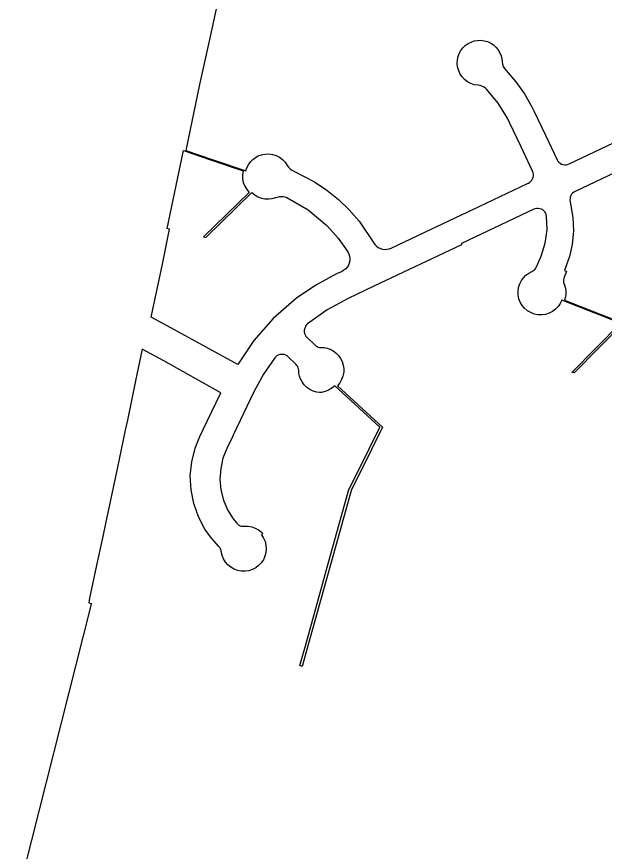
# Model space of a CAD drawing. Extents: x 2104537 to 2336408, y 34176 to 229611.
# Drawn here: x 2289706 to 2291008, y 75165 to 77015 of the extents above; entities that cross this region are included whole.
import ezdxf

# ---------------------------------------------------------------- set-up
doc = ezdxf.new("R2010")
doc.units = 0
doc.layers.add('Exist Boundary Political City Limit New', color=7, linetype='Continuous')
doc.layers.add('Map Preparation Boundary City Limit Buffer Line', color=7, linetype='Continuous')

msp = doc.modelspace()

# ---------------------------------------------------------------- linework, layer by layer
at = {"layer": 'Exist Boundary Political City Limit New'}
for points in [[(2290408.2, 78229.7), (2290134.2, 76971.2), (2290111, 76864.8), (2290080.8, 76718.8), (2290141.2, 76698.1), (2290213.5, 76673.4), (2290216, 76680.5), (2290219.2, 76687.1), (2290223.8, 76693.2), (2290228.8, 76698.6), (2290234.8, 76703.1), (2290241.2, 76706.7), (2290248.2, 76709.2), (2290256.5, 76710.8), (2290264.8, 76711), (2290273, 76709.9), (2290281, 76707.4), (2290288.5, 76703.5), (2290295.2, 76698.6), (2290301, 76692.5), (2290305.5, 76685.6), (2290308.2, 76681.6), (2290311.8, 76678), (2290315.5, 76675), (2290320, 76672.8), (2290365.5, 76649.4), (2290393.2, 76631), (2290419, 76610.2), (2290443, 76587.2), (2290464.8, 76562.1), (2290497, 76514.6), (2290499.8, 76510.4), (2290503.2, 76506.8), (2290507.2, 76503.9), (2290511.8, 76501.6), (2290516.5, 76500.1), (2290521.2, 76499.4), (2290526.2, 76499.6), (2290531.2, 76500.5), (2290536, 76502.3), (2290624.2, 76544.1), (2290731.2, 76594.7), (2290839.8, 76646), (2290840.5, 76646.4), (2290843.2, 76648.2), (2290845.8, 76650.5), (2290848, 76653.1), (2290849.5, 76656), (2290850.5, 76659.2), (2290851.2, 76662.5), (2290851.2, 76665.8), (2290850.5, 76669.1), (2290849.2, 76672.7), (2290823.8, 76726.9), (2290798.2, 76780.6), (2290793.5, 76790.1), (2290773, 76823.6), (2290748, 76854), (2290744.8, 76856.9), (2290741, 76859.4), (2290737, 76861.3), (2290732.8, 76862.5), (2290728.5, 76863.2), (2290720.2, 76864.5), (2290712.2, 76867.2), (2290705, 76871.2), (2290698.2, 76876.4), (2290692.5, 76882.5), (2290688, 76889.6), (2290684.8, 76897.3), (2290683, 76904.5), (2290682.2, 76912), (2290682.8, 76919.4), (2290684.2, 76926.8), (2290686.8, 76933.8), (2290690.2, 76940.3), (2290694.8, 76946.3)], [(2290694.8, 76946.3), (2290700.2, 76951.5), (2290706.2, 76955.8), (2290713, 76959.2), (2290720, 76961.5), (2290727.5, 76962.8), (2290735, 76963), (2290742.2, 76962), (2290749.5, 76960), (2290756.5, 76956.8), (2290762.8, 76952.7), (2290768.2, 76947.7), (2290773, 76941.9), (2290777, 76935.4), (2290779.8, 76928.4), (2290781.5, 76922.1), (2290782.2, 76915.3), (2290783, 76910.1), (2290784.5, 76905.2), (2290787, 76900.6), (2290790.5, 76896.2), (2290812.2, 76871.2), (2290831.5, 76844.3), (2290847.8, 76815.8), (2290852.5, 76806.3), (2290878, 76752.6), (2290903.8, 76698.1), (2290905.5, 76695.1), (2290907.8, 76692.5), (2290910.5, 76690.4), (2290913.5, 76688.7), (2290916.8, 76687.5), (2290920, 76687), (2290923.5, 76687), (2290927, 76687.6), (2290930.2, 76688.8), (2291028.5, 76735.3)], [(2290120, 76527), (2290124.8, 76525.9), (2290227.2, 76625.3), (2290233.5, 76620.1), (2290240.5, 76616), (2290248.2, 76613.1), (2290256, 76611.5), (2290264.2, 76611.2), (2290272.2, 76612.2), (2290280.2, 76614.6), (2290284.2, 76615.4), (2290288, 76616.6), (2290292, 76616.8), (2290296.2, 76616.5), (2290300.2, 76615.6), (2290304.2, 76614.1), (2290351.5, 76587.1), (2290393, 76552.5), (2290418, 76524.5), (2290439.5, 76493.7), (2290442, 76489), (2290443.5, 76484.2), (2290444, 76479.2), (2290444, 76474.2), (2290443, 76469.2), (2290441, 76464.6), (2290438.5, 76460.2), (2290435.2, 76456.4), (2290431.2, 76453.2), (2290427, 76450.7), (2290414.8, 76444.9), (2290368.8, 76420.2), (2290325.8, 76390.9), (2290274.5, 76346.2), (2290231.5, 76297), (2290195.8, 76244), (2290055.2, 76321), (2290004, 76349.1), (2290028.5, 76466.4), (2290044.5, 76544.1), (2290039, 76545.5), (2290075, 76718.8), (2290135.5, 76698.1), (2290207.8, 76673.4), (2290206.2, 76664.8), (2290206.5, 76656.1), (2290208, 76647.5), (2290211.2, 76639.3), (2290215.8, 76631.9), (2290221.2, 76625.3), (2290120, 76527)], [(2291046.5, 76676.6), (2290943.8, 76628), (2290940.8, 76626.3), (2290938.2, 76624.1), (2290936, 76621.5), (2290934.2, 76618.6), (2290933, 76615.4), (2290932.5, 76612.1), (2290932.2, 76608.7), (2290932.8, 76605), (2290938.8, 76570.3), (2290939.8, 76540.3), (2290937, 76510.4), (2290931, 76483.3), (2290921.8, 76457), (2290919.8, 76452.6), (2290924.8, 76450.6), (2290919.5, 76437.7), (2290918.5, 76434.8), (2290918, 76431.8), (2290918, 76428.8), (2290918.2, 76425.8), (2290919.2, 76422.6), (2290921.5, 76415.7), (2290922.8, 76408.5), (2290922.8, 76401.2), (2290922, 76394), (2290920, 76387), (2291050, 76336.1), (2290941.8, 76225.8), (2290936.2, 76226.1), (2291044, 76336.1), (2290914, 76387), (2290910.5, 76379.4), (2290906, 76372.5), (2290900, 76366.5), (2290893.5, 76361.5), (2290886, 76357.8), (2290878, 76355.3), (2290869.8, 76354.1), (2290861.2, 76354.4), (2290853, 76356.1), (2290845.2, 76359.1), (2290838, 76363.3), (2290831.8, 76368.7), (2290826.2, 76375.1), (2290822, 76382.3), (2290819, 76390.1), (2290817.5, 76398.3), (2290817.2, 76406.6), (2290818.2, 76414.9), (2290820.8, 76422.9), (2290824.5, 76430.4), (2290829, 76436.6), (2290834.5, 76442)], [(2290834.5, 76442), (2290840.8, 76446.5), (2290847.5, 76450.1), (2290850.2, 76451.5), (2290852.8, 76453.3), (2290855, 76455.4), (2290856.8, 76457.8), (2290858.2, 76460.8), (2290868.2, 76484.7), (2290877.2, 76513.1), (2290881.5, 76542.7), (2290880.5, 76573.1), (2290879.8, 76576.4), (2290878.5, 76579.5), (2290876.5, 76582.4), (2290874.2, 76584.9), (2290871.8, 76587), (2290868.8, 76588.6), (2290865.5, 76589.6), (2290862, 76590.2), (2290858.8, 76590.1), (2290855.2, 76589.5), (2290852, 76588.2), (2290691.8, 76512.4), (2290691.5, 76509.6), (2290497.5, 76417.8), (2290440.2, 76390.6), (2290393.8, 76365.1), (2290350.5, 76334.1), (2290348.2, 76331.8), (2290346.2, 76329.1), (2290344.8, 76326.1), (2290343.8, 76323), (2290343.2, 76319.7), (2290343.2, 76316.3), (2290344, 76313.1), (2290345, 76310), (2290346.8, 76307.1), (2290349.2, 76304.2), (2290366.5, 76287.6), (2290368.8, 76285.6), (2290371.5, 76284.1), (2290374.2, 76282.9), (2290377.2, 76282.2), (2290380.5, 76282), (2290387.2, 76281.5), (2290394, 76280.2), (2290400.5, 76278), (2290407.2, 76274.3), (2290413.8, 76269.6), (2290419.2, 76264), (2290423.8, 76257.5), (2290427.2, 76250.5), (2290429.5, 76243), (2290430.8, 76235.2), (2290430.5, 76226.8), (2290429, 76218.6), (2290426, 76210.8), (2290421.8, 76203.5), (2290416.5, 76197.1), (2290516.5, 76105), (2290469, 76009.3), (2290448, 75966.9), (2290403.8, 75807.8), (2290352.8, 75625.6), (2290338.5, 75574.8), (2290333.2, 75576.4), (2290347, 75625.6), (2290397.8, 75807.8), (2290442.2, 75966.9), (2290463.2, 76009.3), (2290510.8, 76105), (2290410.8, 76197.1), (2290404.5, 76191.6), (2290397.2, 76187.3), (2290389.5, 76184.2), (2290381.2, 76182.4), (2290377.2, 76182.2), (2290370.8, 76183), (2290363, 76185.2), (2290355.8, 76188.7)], [(2290355.8, 76188.7), (2290349, 76193.3), (2290343.2, 76198.9), (2290338.5, 76205.4), (2290334.8, 76212.6), (2290332.5, 76218.4), (2290331.2, 76224.5), (2290330.8, 76230.7), (2290330.5, 76233.7), (2290329.8, 76236.7), (2290328.5, 76239.5), (2290326.8, 76242.2), (2290324.2, 76244.8), (2290307.5, 76261.1), (2290305, 76263.2), (2290302, 76264.9), (2290298.8, 76266), (2290295.5, 76266.6), (2290292, 76266.6), (2290288.8, 76266.1), (2290285.5, 76265), (2290282.5, 76263.4), (2290280, 76261.3), (2290277.8, 76258.8), (2290252.8, 76222.4), (2290231.5, 76183.4), (2290185.5, 76087.8), (2290184.5, 76085.5), (2290171.2, 76058.1), (2290162.8, 76036.2), (2290157.8, 76013.2), (2290156.2, 75989.8), (2290158.5, 75966.3), (2290164.2, 75943.5), (2290173.2, 75921.9), (2290185.8, 75901.9), (2290193.5, 75892.2), (2290195.5, 75890), (2290198.2, 75888.2), (2290201, 75886.8), (2290203.8, 75885.9), (2290207, 75885.4), (2290210.2, 75885.4), (2290218.5, 75885.4), (2290226.8, 75884.1), (2290234.5, 75881.4), (2290241.8, 75877.5), (2290248.5, 75872.5), (2290251.5, 75869.2), (2290248.2, 75866.4), (2290252.8, 75859.4), (2290256.2, 75851.7), (2290258.2, 75843.6), (2290258.8, 75835.3), (2290258, 75827), (2290256, 75818.9), (2290252.5, 75811.3), (2290247.8, 75804.3), (2290242, 75798.3), (2290235.5, 75793.2), (2290228, 75789.4), (2290220, 75786.8), (2290211.8, 75785.6), (2290203.5, 75785.8), (2290195.2, 75787.4), (2290187.5, 75790.4), (2290180.2, 75794.5), (2290173.8, 75799.9), (2290168.2, 75806.2), (2290164, 75813.3), (2290161, 75821.1), (2290159.2, 75829.2), (2290158.8, 75832.1), (2290157.5, 75835.4), (2290155.8, 75838.3), (2290153.5, 75840.9), (2290137.2, 75859), (2290123, 75878.9), (2290108.5, 75906.5), (2290098, 75935.8), (2290092, 75966.4), (2290090.5, 75997.5), (2290093.5, 76028.5), (2290101.2, 76058.8), (2290111.8, 76084.7), (2290119.8, 76101.3), (2290128, 76118.5), (2290158.2, 76181.6), (2290031.5, 76252), (2289983.8, 76278.5), (2289969, 76207.9), (2289951, 76120.7), (2289946.2, 76098.4), (2289928.2, 76012.7), (2289902.5, 75891.7), (2289896.2, 75862.6), (2289884.2, 75805.7), (2289867.2, 75725.7), (2289865.2, 75716), (2289870.8, 75714.4)], [(2289870.8, 75714.4), (2289868.8, 75706.6), (2289705.5, 75061)]]:
    msp.add_lwpolyline(points, dxfattribs=at)
at = {"layer": 'Map Preparation Boundary City Limit Buffer Line'}
for points in [[(2290408.2, 78229.7), (2290134.2, 76971.2), (2290111, 76864.8), (2290080.8, 76718.8), (2290141.2, 76698.1), (2290213.5, 76673.4), (2290216, 76680.5), (2290219.2, 76687.1), (2290223.8, 76693.2), (2290228.8, 76698.6), (2290234.8, 76703.1), (2290241.2, 76706.7), (2290248.2, 76709.2), (2290256.5, 76710.8), (2290264.8, 76711), (2290273, 76709.9), (2290281, 76707.4), (2290288.5, 76703.5), (2290295.2, 76698.6), (2290301, 76692.5), (2290305.5, 76685.6), (2290308.2, 76681.6), (2290311.8, 76678), (2290315.5, 76675), (2290320, 76672.8), (2290365.5, 76649.4), (2290393.2, 76631), (2290419, 76610.2), (2290443, 76587.2), (2290464.8, 76562.1), (2290497, 76514.6), (2290499.8, 76510.4), (2290503.2, 76506.8), (2290507.2, 76503.9), (2290511.8, 76501.6), (2290516.5, 76500.1), (2290521.2, 76499.4), (2290526.2, 76499.6), (2290531.2, 76500.5), (2290536, 76502.3), (2290624.2, 76544.1), (2290731.2, 76594.7), (2290839.8, 76646), (2290840.5, 76646.4), (2290843.2, 76648.2), (2290845.8, 76650.5), (2290848, 76653.1), (2290849.5, 76656), (2290850.5, 76659.2), (2290851.2, 76662.5), (2290851.2, 76665.8), (2290850.5, 76669.1), (2290849.2, 76672.7), (2290823.8, 76726.9), (2290798.2, 76780.6), (2290793.5, 76790.1), (2290773, 76823.6), (2290748, 76854), (2290744.8, 76856.9), (2290741, 76859.4), (2290737, 76861.3), (2290732.8, 76862.5), (2290728.5, 76863.2), (2290720.2, 76864.5), (2290712.2, 76867.2), (2290705, 76871.2), (2290698.2, 76876.4), (2290692.5, 76882.5), (2290688, 76889.6), (2290684.8, 76897.3), (2290683, 76904.5), (2290682.2, 76912), (2290682.8, 76919.4), (2290684.2, 76926.8), (2290686.8, 76933.8), (2290690.2, 76940.3), (2290694.8, 76946.3)], [(2290694.8, 76946.3), (2290700.2, 76951.5), (2290706.2, 76955.8), (2290713, 76959.2), (2290720, 76961.5), (2290727.5, 76962.8), (2290735, 76963), (2290742.2, 76962), (2290749.5, 76960), (2290756.5, 76956.8), (2290762.8, 76952.7), (2290768.2, 76947.7), (2290773, 76941.9), (2290777, 76935.4), (2290779.8, 76928.4), (2290781.5, 76922.1), (2290782.2, 76915.3), (2290783, 76910.1), (2290784.5, 76905.2), (2290787, 76900.6), (2290790.5, 76896.2), (2290812.2, 76871.2), (2290831.5, 76844.3), (2290847.8, 76815.8), (2290852.5, 76806.3), (2290878, 76752.6), (2290903.8, 76698.1), (2290905.5, 76695.1), (2290907.8, 76692.5), (2290910.5, 76690.4), (2290913.5, 76688.7), (2290916.8, 76687.5), (2290920, 76687), (2290923.5, 76687), (2290927, 76687.6), (2290930.2, 76688.8), (2291028.5, 76735.3)], [(2290120, 76527), (2290124.8, 76525.9), (2290227.2, 76625.3), (2290233.5, 76620.1), (2290240.5, 76616), (2290248.2, 76613.1), (2290256, 76611.5), (2290264.2, 76611.2), (2290272.2, 76612.2), (2290280.2, 76614.6), (2290284.2, 76615.4), (2290288, 76616.6), (2290292, 76616.8), (2290296.2, 76616.5), (2290300.2, 76615.6), (2290304.2, 76614.1), (2290351.5, 76587.1), (2290393, 76552.5), (2290418, 76524.5), (2290439.5, 76493.7), (2290442, 76489), (2290443.5, 76484.2), (2290444, 76479.2), (2290444, 76474.2), (2290443, 76469.2), (2290441, 76464.6), (2290438.5, 76460.2), (2290435.2, 76456.4), (2290431.2, 76453.2), (2290427, 76450.7), (2290414.8, 76444.9), (2290368.8, 76420.2), (2290325.8, 76390.9), (2290274.5, 76346.2), (2290231.5, 76297), (2290195.8, 76244), (2290055.2, 76321), (2290004, 76349.1), (2290028.5, 76466.4), (2290044.5, 76544.1), (2290039, 76545.5), (2290075, 76718.8), (2290135.5, 76698.1), (2290207.8, 76673.4), (2290206.2, 76664.8), (2290206.5, 76656.1), (2290208, 76647.5), (2290211.2, 76639.3), (2290215.8, 76631.9), (2290221.2, 76625.3), (2290120, 76527)], [(2291046.5, 76676.6), (2290943.8, 76628), (2290940.8, 76626.3), (2290938.2, 76624.1), (2290936, 76621.5), (2290934.2, 76618.6), (2290933, 76615.4), (2290932.5, 76612.1), (2290932.2, 76608.7), (2290932.8, 76605), (2290938.8, 76570.3), (2290939.8, 76540.3), (2290937, 76510.4), (2290931, 76483.3), (2290921.8, 76457), (2290919.8, 76452.6), (2290924.8, 76450.6), (2290919.5, 76437.7), (2290918.5, 76434.8), (2290918, 76431.8), (2290918, 76428.8), (2290918.2, 76425.8), (2290919.2, 76422.6), (2290921.5, 76415.7), (2290922.8, 76408.5), (2290922.8, 76401.2), (2290922, 76394), (2290920, 76387), (2291050, 76336.1), (2290941.8, 76225.8), (2290936.2, 76226.1), (2291044, 76336.1), (2290914, 76387), (2290910.5, 76379.4), (2290906, 76372.5), (2290900, 76366.5), (2290893.5, 76361.5), (2290886, 76357.8), (2290878, 76355.3), (2290869.8, 76354.1), (2290861.2, 76354.4), (2290853, 76356.1), (2290845.2, 76359.1), (2290838, 76363.3), (2290831.8, 76368.7), (2290826.2, 76375.1), (2290822, 76382.3), (2290819, 76390.1), (2290817.5, 76398.3), (2290817.2, 76406.6), (2290818.2, 76414.9), (2290820.8, 76422.9), (2290824.5, 76430.4), (2290829, 76436.6), (2290834.5, 76442)], [(2290834.5, 76442), (2290840.8, 76446.5), (2290847.5, 76450.1), (2290850.2, 76451.5), (2290852.8, 76453.3), (2290855, 76455.4), (2290856.8, 76457.8), (2290858.2, 76460.8), (2290868.2, 76484.7), (2290877.2, 76513.1), (2290881.5, 76542.7), (2290880.5, 76573.1), (2290879.8, 76576.4), (2290878.5, 76579.5), (2290876.5, 76582.4), (2290874.2, 76584.9), (2290871.8, 76587), (2290868.8, 76588.6), (2290865.5, 76589.6), (2290862, 76590.2), (2290858.8, 76590.1), (2290855.2, 76589.5), (2290852, 76588.2), (2290691.8, 76512.4), (2290691.5, 76509.6), (2290497.5, 76417.8), (2290440.2, 76390.6), (2290393.8, 76365.1), (2290350.5, 76334.1), (2290348.2, 76331.8), (2290346.2, 76329.1), (2290344.8, 76326.1), (2290343.8, 76323), (2290343.2, 76319.7), (2290343.2, 76316.3), (2290344, 76313.1), (2290345, 76310), (2290346.8, 76307.1), (2290349.2, 76304.2), (2290366.5, 76287.6), (2290368.8, 76285.6), (2290371.5, 76284.1), (2290374.2, 76282.9), (2290377.2, 76282.2), (2290380.5, 76282), (2290387.2, 76281.5), (2290394, 76280.2), (2290400.5, 76278), (2290407.2, 76274.3), (2290413.8, 76269.6), (2290419.2, 76264), (2290423.8, 76257.5), (2290427.2, 76250.5), (2290429.5, 76243), (2290430.8, 76235.2), (2290430.5, 76226.8), (2290429, 76218.6), (2290426, 76210.8), (2290421.8, 76203.5), (2290416.5, 76197.1), (2290516.5, 76105), (2290469, 76009.3), (2290448, 75966.9), (2290403.8, 75807.8), (2290352.8, 75625.6), (2290338.5, 75574.8), (2290333.2, 75576.4), (2290347, 75625.6), (2290397.8, 75807.8), (2290442.2, 75966.9), (2290463.2, 76009.3), (2290510.8, 76105), (2290410.8, 76197.1), (2290404.5, 76191.6), (2290397.2, 76187.3), (2290389.5, 76184.2), (2290381.2, 76182.4), (2290377.2, 76182.2), (2290370.8, 76183), (2290363, 76185.2), (2290355.8, 76188.7)], [(2290355.8, 76188.7), (2290349, 76193.3), (2290343.2, 76198.9), (2290338.5, 76205.4), (2290334.8, 76212.6), (2290332.5, 76218.4), (2290331.2, 76224.5), (2290330.8, 76230.7), (2290330.5, 76233.7), (2290329.8, 76236.7), (2290328.5, 76239.5), (2290326.8, 76242.2), (2290324.2, 76244.8), (2290307.5, 76261.1), (2290305, 76263.2), (2290302, 76264.9), (2290298.8, 76266), (2290295.5, 76266.6), (2290292, 76266.6), (2290288.8, 76266.1), (2290285.5, 76265), (2290282.5, 76263.4), (2290280, 76261.3), (2290277.8, 76258.8), (2290252.8, 76222.4), (2290231.5, 76183.4), (2290185.5, 76087.8), (2290184.5, 76085.5), (2290171.2, 76058.1), (2290162.8, 76036.2), (2290157.8, 76013.2), (2290156.2, 75989.8), (2290158.5, 75966.3), (2290164.2, 75943.5), (2290173.2, 75921.9), (2290185.8, 75901.9), (2290193.5, 75892.2), (2290195.5, 75890), (2290198.2, 75888.2), (2290201, 75886.8), (2290203.8, 75885.9), (2290207, 75885.4), (2290210.2, 75885.4), (2290218.5, 75885.4), (2290226.8, 75884.1), (2290234.5, 75881.4), (2290241.8, 75877.5), (2290248.5, 75872.5), (2290251.5, 75869.2), (2290248.2, 75866.4), (2290252.8, 75859.4), (2290256.2, 75851.7), (2290258.2, 75843.6), (2290258.8, 75835.3), (2290258, 75827), (2290256, 75818.9), (2290252.5, 75811.3), (2290247.8, 75804.3), (2290242, 75798.3), (2290235.5, 75793.2), (2290228, 75789.4), (2290220, 75786.8), (2290211.8, 75785.6), (2290203.5, 75785.8), (2290195.2, 75787.4), (2290187.5, 75790.4), (2290180.2, 75794.5), (2290173.8, 75799.9), (2290168.2, 75806.2), (2290164, 75813.3), (2290161, 75821.1), (2290159.2, 75829.2), (2290158.8, 75832.1), (2290157.5, 75835.4), (2290155.8, 75838.3), (2290153.5, 75840.9), (2290137.2, 75859), (2290123, 75878.9), (2290108.5, 75906.5), (2290098, 75935.8), (2290092, 75966.4), (2290090.5, 75997.5), (2290093.5, 76028.5), (2290101.2, 76058.8), (2290111.8, 76084.7), (2290119.8, 76101.3), (2290128, 76118.5), (2290158.2, 76181.6), (2290031.5, 76252), (2289983.8, 76278.5), (2289969, 76207.9), (2289951, 76120.7), (2289946.2, 76098.4), (2289928.2, 76012.7), (2289902.5, 75891.7), (2289896.2, 75862.6), (2289884.2, 75805.7), (2289867.2, 75725.7), (2289865.2, 75716), (2289870.8, 75714.4)], [(2289870.8, 75714.4), (2289868.8, 75706.6), (2289705.5, 75061)]]:
    msp.add_lwpolyline(points, dxfattribs=at)

doc.saveas('drawing.dxf')
